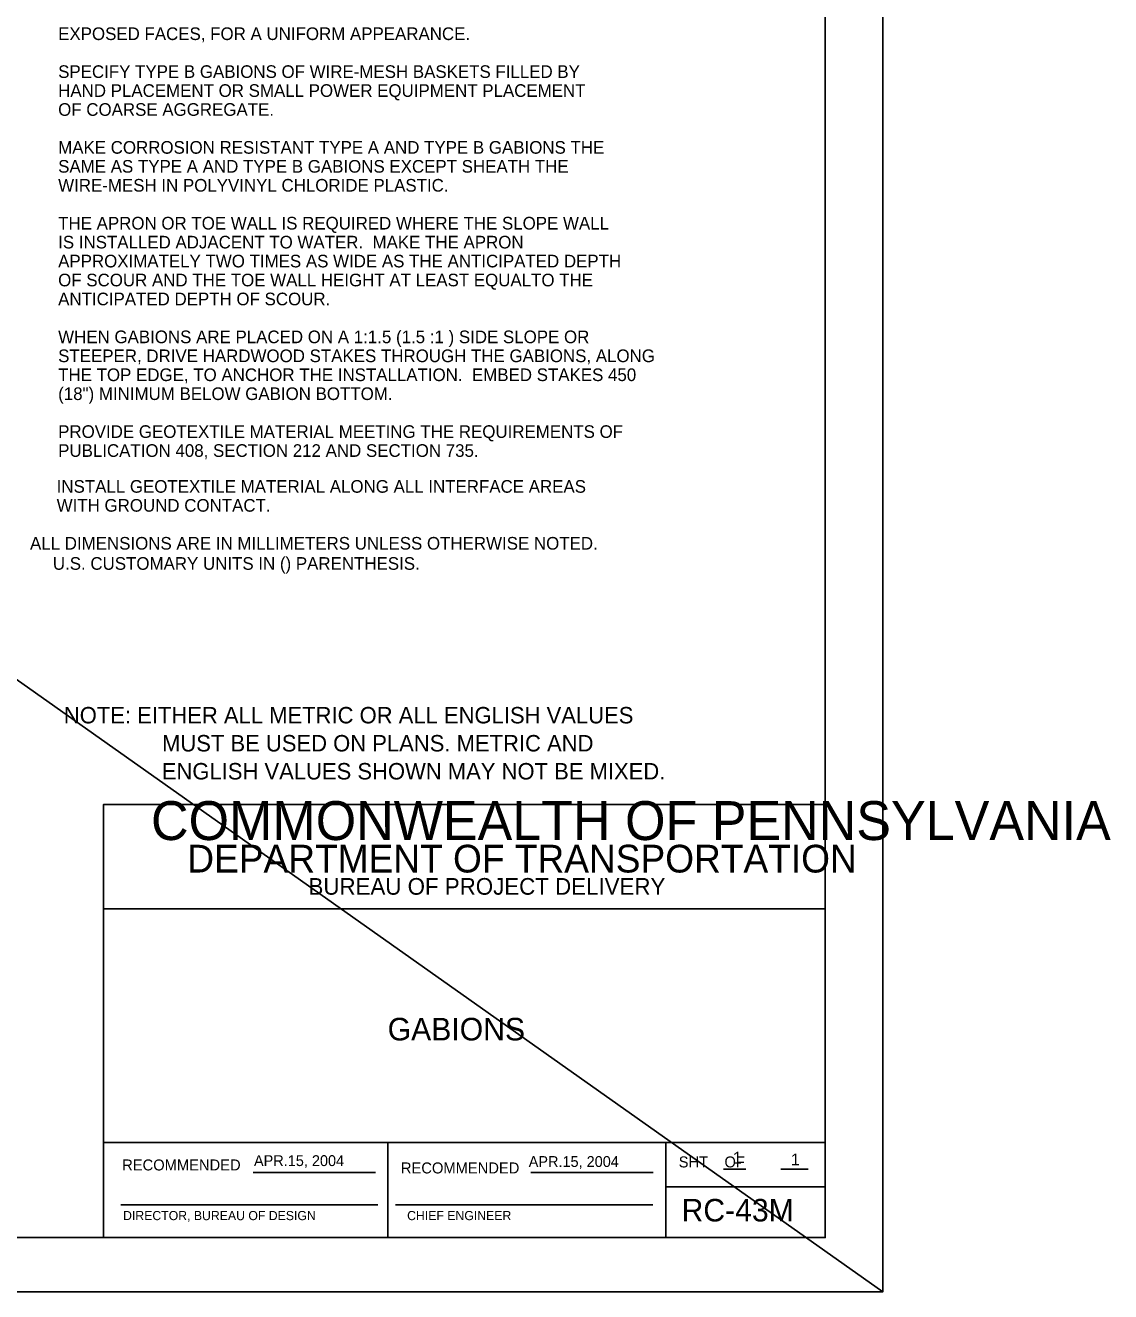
# Model space of a CAD drawing. Extents: x 3 to 3592, y -602 to 1171.
# Drawn here: x 3291.2 to 3592, y -601.8 to -250.9 of the extents above; entities that cross this region are included whole.
import ezdxf

# ---------------------------------------------------------------- set-up
doc = ezdxf.new("R2010")
doc.units = 0
for name, color, linetype in [('1', 7, 'Continuous'), ('2', 7, 'Continuous'), ('3', 7, 'Continuous'), ('40', 7, 'Continuous')]:
    doc.layers.add(name, color=color, linetype=linetype)

msp = doc.modelspace()

# ---------------------------------------------------------------- linework, layer by layer
at = {"layer": '1'}
for p, q in [((2687.88, -7.81), (3528.88, -601.81)), ((3484.74, -567.84), (3490.89, -567.84)), ((3500.55, -567.84), (3508.2, -567.84)), ((3354.34, -568.82), (3388.23, -568.82)), ((3431.34, -568.82), (3465.21, -568.82)), ((3317.64, -577.73), (3388.89, -577.73)), ((3393.81, -577.73), (3465.15, -577.73))]:
    msp.add_line(p, q, dxfattribs=at)
msp.add_lwpolyline([(2687.88, -7.81), (3528.88, -7.81), (3528.88, -601.81), (2687.88, -601.81)], close=True, dxfattribs=at)
msp.add_lwpolyline([(3512.88, -586.81), (3512.88, -22.81), (2726.88, -22.81), (2726.88, -586.81), (3512.88, -586.81), (3512.88, -560.45), (3312.88, -560.45), (3312.88, -495.77), (3512.88, -495.77), (3512.88, -466.81), (3312.88, -466.81), (3312.88, -586.81), (3391.68, -586.81), (3391.68, -560.45), (3391.68, -586.81), (3468.68, -586.81), (3468.68, -560.45), (3468.68, -572.77), (3512.88, -572.77)], dxfattribs=at)

# ---------------------------------------------------------------- texts
for s, height, p in [('COMMONWEALTH OF PENNSYLVANIA', 10.7834, (3326.03, -476.67)), ('DEPARTMENT OF TRANSPORTATION', 7.6843, (3336.09, -485.66)), ('BUREAU OF PROJECT DELIVERY', 4.6221, (3369.68, -491.82)), ('GABIONS', 6.25, (3391.62, -532.19)), ('APR.15, 2004', 3, (3354.57, -567)), ('APR.15, 2004', 3, (3430.71, -567.25)), ('SHT    OF', 3.048, (3472.28, -567.38)), ('1', 3.25, (3487.31, -566.31)), ('1', 3.25, (3503.39, -566.81)), ('RECOMMENDED', 3.048, (3318.04, -568.22)), ('RECOMMENDED', 3.048, (3395.29, -569.05)), ('RC-43M', 6.25, (3473.07, -582.36)), ('DIRECTOR, BUREAU OF DESIGN', 2.54, (3318.29, -581.99)), ('CHIEF ENGINEER', 2.54, (3397.01, -581.99))]:
    msp.add_text(s, height=height, dxfattribs=at).set_placement(p)
at = {"layer": '2'}
msp.add_text('   ALL DIMENSIONS ARE IN MILLIMETERS UNLESS OTHERWISE NOTED.', height=3.5, dxfattribs=at).set_placement((3288.6, -396.19))
at = {"layer": '3'}
for s, p in [('EXPOSED FACES, FOR A UNIFORM APPEARANCE.', (3300.3, -254.99)), ('SPECIFY TYPE B GABIONS OF WIRE-MESH BASKETS FILLED BY ', (3300.3, -265.49)), ('HAND PLACEMENT OR SMALL POWER EQUIPMENT PLACEMENT', (3300.3, -270.74)), ('OF COARSE AGGREGATE.', (3300.3, -275.99)), ('MAKE CORROSION RESISTANT TYPE A AND TYPE B GABIONS THE', (3300.3, -286.49)), ('SAME AS TYPE A AND TYPE B GABIONS EXCEPT SHEATH THE ', (3300.3, -291.74)), ('WIRE-MESH IN POLYVINYL CHLORIDE PLASTIC.', (3300.3, -296.99)), ('THE APRON OR TOE WALL IS REQUIRED WHERE THE SLOPE WALL', (3300.3, -307.49)), ('IS INSTALLED ADJACENT TO WATER.  MAKE THE APRON', (3300.3, -312.74)), ('APPROXIMATELY TWO TIMES AS WIDE AS THE ANTICIPATED DEPTH', (3300.3, -317.99)), ('OF SCOUR AND THE TOE WALL HEIGHT AT LEAST EQUALTO THE', (3300.3, -323.24)), ('ANTICIPATED DEPTH OF SCOUR.', (3300.3, -328.49)), ('WHEN GABIONS ARE PLACED ON A 1:1.5 (1.5 :1 ) SIDE SLOPE OR', (3300.3, -338.99)), ('STEEPER, DRIVE HARDWOOD STAKES THROUGH THE GABIONS, ALONG', (3300.3, -344.24)), ('THE TOP EDGE, TO ANCHOR THE INSTALLATION.  EMBED STAKES 450', (3300.3, -349.49)), ('(18") MINIMUM BELOW GABION BOTTOM.', (3300.3, -354.74)), ('PROVIDE GEOTEXTILE MATERIAL MEETING THE REQUIREMENTS OF', (3300.3, -365.24)), ('PUBLICATION 408, SECTION 212 AND SECTION 735.', (3300.3, -370.49)), ('INSTALL GEOTEXTILE MATERIAL ALONG ALL INTERFACE AREAS ', (3299.89, -380.43)), ('WITH GROUND CONTACT.', (3299.89, -385.68))]:
    msp.add_text(s, height=3.5, dxfattribs=at).set_placement(p)
at = {"layer": '40'}
for s, height, p in [('U.S. CUSTOMARY UNITS IN () PARENTHESIS.', 3.5, (3298.83, -401.78)), ('NOTE: EITHER ALL METRIC OR ALL ENGLISH VALUES', 4.5587, (3301.87, -444.35)), ('MUST BE USED ON PLANS. METRIC AND', 4.5587, (3329.09, -452.12)), ('ENGLISH VALUES SHOWN MAY NOT BE MIXED.', 4.5587, (3329.02, -459.88))]:
    msp.add_text(s, height=height, dxfattribs=at).set_placement(p)

doc.saveas('drawing.dxf')
